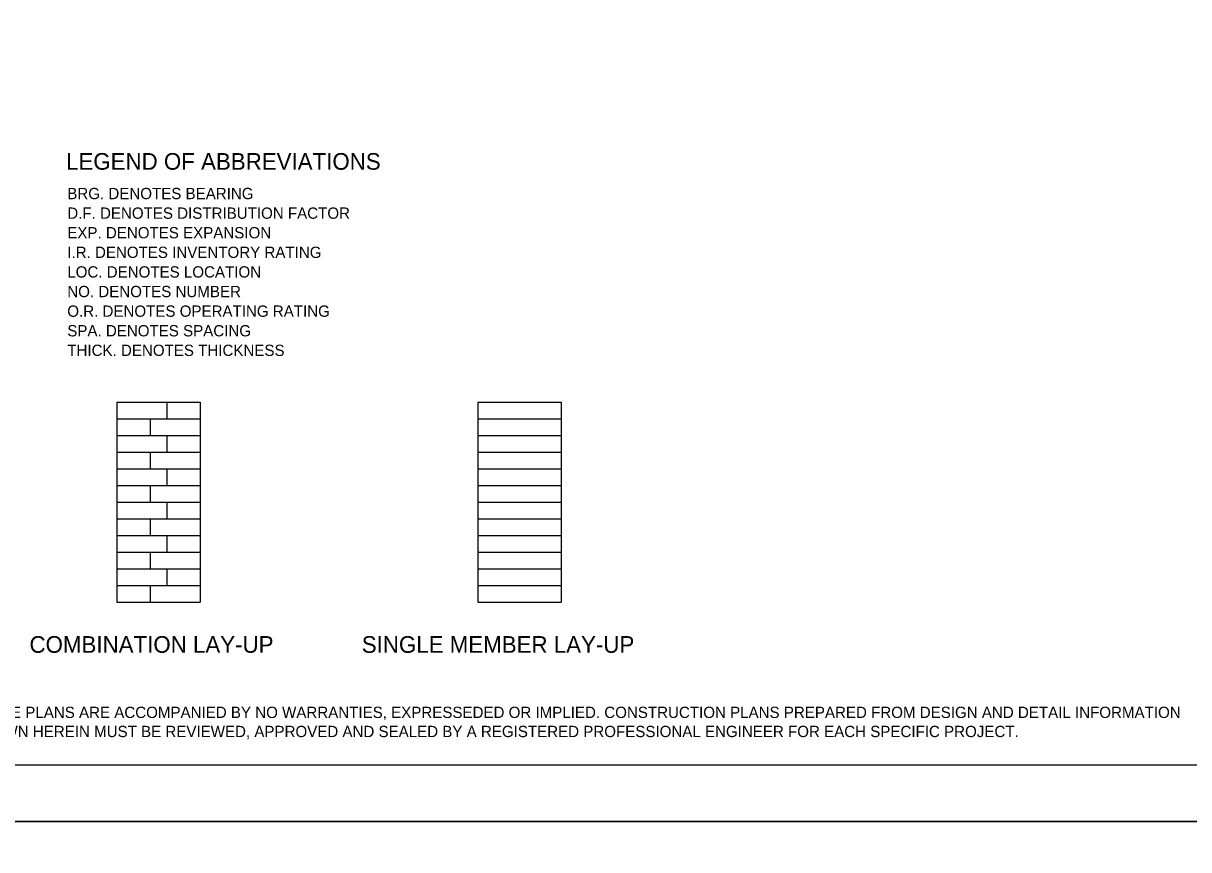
# Model space of a CAD drawing. Extents: x -5022 to -159, y 1126 to 7226.
# Drawn here: x -4615.2 to -4305.5, y 5870.3 to 6089.9 of the extents above; entities that cross this region are included whole.
import ezdxf

# ---------------------------------------------------------------- set-up
doc = ezdxf.new("R2010")
doc.units = 0
doc.layers.add('2', color=7, linetype='Continuous')
doc.layers.add('PLT-BNDY', color=7, linetype='Continuous')

msp = doc.modelspace()

# ---------------------------------------------------------------- linework, layer by layer
at = {"layer": '2'}
for p, q in [((-4590.33, 5989.23), (-4590.33, 5936.07)), ((-4590.33, 5989.23), (-4568.19, 5989.23)), ((-4577.05, 5989.23), (-4577.05, 5984.8)), ((-4568.19, 5989.23), (-4568.19, 5936.07)), ((-4494.41, 5989.23), (-4494.41, 5936.07)), ((-4494.41, 5989.23), (-4472.26, 5989.23)), ((-4472.26, 5989.23), (-4472.26, 5936.07)), ((-4590.33, 5984.8), (-4568.19, 5984.8)), ((-4581.48, 5984.8), (-4581.48, 5980.37)), ((-4494.41, 5984.8), (-4472.26, 5984.8)), ((-4590.33, 5980.37), (-4568.19, 5980.37)), ((-4577.05, 5980.37), (-4577.05, 5975.94)), ((-4494.41, 5980.37), (-4472.26, 5980.37)), ((-4590.33, 5975.94), (-4568.19, 5975.94)), ((-4581.48, 5975.94), (-4581.48, 5971.51)), ((-4494.41, 5975.94), (-4472.26, 5975.94)), ((-4590.33, 5971.51), (-4568.19, 5971.51)), ((-4577.05, 5971.51), (-4577.05, 5967.08)), ((-4494.41, 5971.51), (-4472.26, 5971.51)), ((-4590.33, 5967.08), (-4568.19, 5967.08)), ((-4581.48, 5967.08), (-4581.48, 5962.65)), ((-4494.41, 5967.08), (-4472.26, 5967.08)), ((-4590.33, 5962.65), (-4568.19, 5962.65)), ((-4577.05, 5962.65), (-4577.05, 5958.22)), ((-4494.41, 5962.65), (-4472.26, 5962.65)), ((-4590.33, 5958.22), (-4568.19, 5958.22)), ((-4581.48, 5958.22), (-4581.48, 5953.79)), ((-4494.41, 5958.22), (-4472.26, 5958.22)), ((-4590.33, 5953.79), (-4568.19, 5953.79)), ((-4577.05, 5953.79), (-4577.05, 5949.36)), ((-4494.41, 5953.79), (-4472.26, 5953.79)), ((-4590.33, 5949.36), (-4568.19, 5949.36)), ((-4581.48, 5949.36), (-4581.48, 5944.93)), ((-4494.41, 5949.36), (-4472.26, 5949.36)), ((-4590.33, 5944.93), (-4568.19, 5944.93)), ((-4577.05, 5944.93), (-4577.05, 5940.5)), ((-4494.41, 5944.93), (-4472.26, 5944.93)), ((-4590.33, 5940.5), (-4568.19, 5940.5)), ((-4581.48, 5940.5), (-4581.48, 5936.07)), ((-4494.41, 5940.5), (-4472.26, 5940.5)), ((-4590.33, 5936.07), (-4568.19, 5936.07)), ((-4494.41, 5936.07), (-4472.26, 5936.07)), ((-3855.13, 5892.81), (-4641.13, 5892.81))]:
    msp.add_line(p, q, dxfattribs=at)
at = {"layer": 'PLT-BNDY'}
for points in [[(-4681.13, 6471.81), (-3840.13, 6471.81), (-3840.13, 5877.81), (-4681.13, 5877.81)], [(-4681.13, 5877.81), (-3840.13, 5877.81), (-3840.13, 5283.81), (-4681.13, 5283.81)]]:
    msp.add_lwpolyline(points, close=True, dxfattribs=at)

# ---------------------------------------------------------------- texts
at = {"layer": '2'}
for s, height, p in [('LEGEND OF ABBREVIATIONS', 4.4293, (-4603.8, 6050.98)), ('BRG. DENOTES BEARING', 3.0001, (-4603.47, 6043.16)), ('D.F. DENOTES DISTRIBUTION FACTOR', 3.0001, (-4603.47, 6037.95)), ('EXP. DENOTES EXPANSION', 3.0001, (-4603.47, 6032.75)), ('I.R. DENOTES INVENTORY RATING', 3.0001, (-4603.47, 6027.54)), ('LOC. DENOTES LOCATION', 3.0001, (-4603.47, 6022.33)), ('NO. DENOTES NUMBER', 3.0001, (-4603.47, 6017.12)), ('O.R. DENOTES OPERATING RATING', 3.0001, (-4603.47, 6011.91)), ('SPA. DENOTES SPACING', 3.0001, (-4603.47, 6006.7)), ('THICK. DENOTES THICKNESS', 3.0001, (-4603.47, 6001.5)), ('COMBINATION LAY-UP', 4.4293, (-4613.51, 5922.62)), ('SINGLE MEMBER LAY-UP', 4.4293, (-4525.23, 5922.62)), ('THESE PLANS ARE ACCOMPANIED BY NO WARRANTIES, EXPRESSEDED OR IMPLIED. CONSTRUCTION PLANS PREPARED FROM DESIGN AND DETAIL INFORMATION', 3.00008, (-4629.11, 5905.3)), ('SHOWN HEREIN MUST BE REVIEWED, APPROVED AND SEALED BY A REGISTERED PROFESSIONAL ENGINEER FOR EACH SPECIFIC PROJECT.', 3.00008, (-4629.11, 5900.22))]:
    msp.add_text(s, height=height, dxfattribs=at).set_placement(p)

doc.saveas('drawing.dxf')
